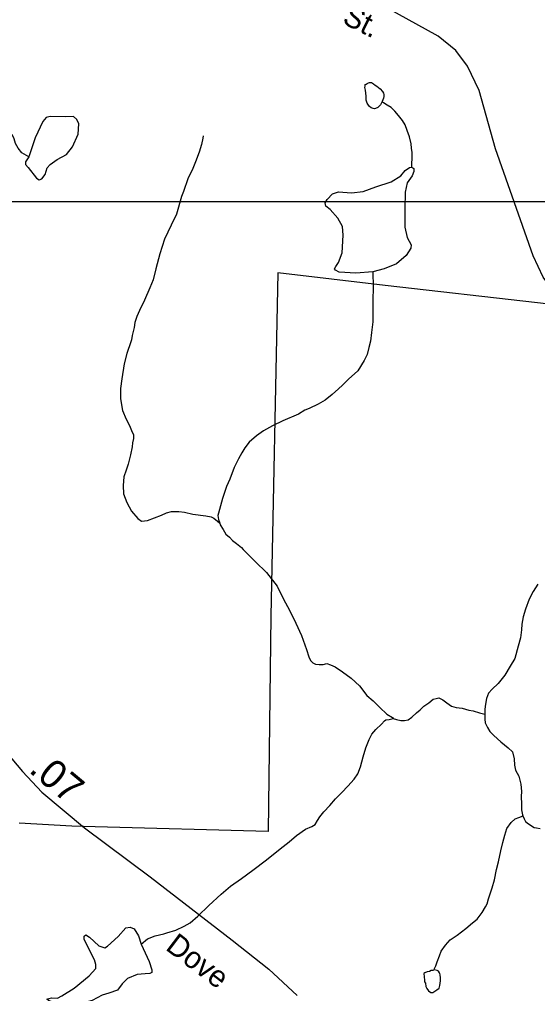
# Model space of a CAD drawing. Extents: x 2056842 to 2160602, y 826753 to 1016856.
# Drawn here: x 2093395 to 2095668, y 855845 to 860118 of the extents above; entities that cross this region are included whole.
import ezdxf

# ---------------------------------------------------------------- set-up
doc = ezdxf.new("R2010")
doc.units = 0
for name, color, linetype in [('Exist Boundary Political City Limit New', 7, 'Continuous'), ('Exist Hydrographic Creek Single Shore', 7, 'Continuous'), ('Exist Hydrographic Misc Water Feature', 7, 'Continuous'), ('Exist Road Secondary Mileage Hundredths English Label', 7, 'Continuous'), ('Exist Road Secondary Type 51 Attributed', 7, 'Continuous'), ('Exist Road Secondary Type 51 Label', 7, 'Continuous'), ('Map Preparation Boundary City Limit Buffer Line', 7, 'Continuous'), ('Scratch_Level_6', 7, 'Continuous')]:
    doc.layers.add(name, color=color, linetype=linetype)

msp = doc.modelspace()

# ---------------------------------------------------------------- linework, layer by layer
at = {"layer": 'Exist Boundary Political City Limit New'}
msp.add_lwpolyline([(2095744.6, 858866.4), (2095668, 858875.1), (2095000, 858950.6), (2094528.2, 859006.6), (2094498.6, 857500), (2094486.6, 856555.6), (2093727.2, 856576.1), (2093623.9, 856579.4), (2093394.1, 856591.5)], dxfattribs=at)
at = {"layer": 'Exist Hydrographic Creek Single Shore'}
for points in [[(2094946.2, 859011.6), (2094947.4, 858943.2), (2094944.9, 858884.9), (2094944.9, 858791.2), (2094939.8, 858744.3), (2094935.5, 858706.7), (2094927.9, 858678.6), (2094919.9, 858648.5), (2094908, 858622.4), (2094880, 858576.3), (2094838.1, 858540.4), (2094812.3, 858514.4), (2094794.2, 858498), (2094766.6, 858472.2), (2094736.6, 858447.9), (2094706.3, 858429.8), (2094666.7, 858411.8), (2094646.8, 858403.5), (2094618.7, 858385.9), (2094550.6, 858357.6), (2094504.9, 858335.3), (2094465.1, 858313), (2094435, 858291.1), (2094403.2, 858263.1), (2094383.1, 858238.9), (2094371.2, 858216.8), (2094355.4, 858190.8), (2094337.6, 858152.9), (2094317.5, 858100.8), (2094303.8, 858068.8), (2094286.1, 858016.7), (2094268.1, 857952.5), (2094266, 857942.6), (2094268.3, 857924.4), (2094274, 857908.5)], [(2094274, 857908.5), (2094276.1, 857900.5), (2094288.6, 857880.8), (2094300.5, 857860.7), (2094316.5, 857846.9), (2094330.2, 857832.7), (2094346.6, 857818.8), (2094368.8, 857800.9), (2094376.8, 857792.8), (2094430.7, 857739.2), (2094478.9, 857691.3), (2094525, 857631.5), (2094551.3, 857577.6), (2094581.4, 857523.6), (2094607.6, 857469.7), (2094631.8, 857415.7), (2094653.8, 857353.9), (2094664.2, 857321.9), (2094672.2, 857306.1), (2094681.9, 857296.1), (2094694.2, 857289.8), (2094710, 857288.2), (2094727.8, 857288.4), (2094743.8, 857292.4), (2094759.8, 857286.4), (2094780.1, 857278.4), (2094812.3, 857256.5), (2094850, 857228.4), (2094886.5, 857194.5), (2094918.5, 857152.7), (2094946.6, 857129), (2094976.7, 857098.9), (2095006.5, 857070.9), (2095031.1, 857055), (2095034.8, 857051.2)], [(2095034.8, 857051.2), (2095048.9, 857047), (2095068.6, 857043.2), (2095084.8, 857043.2), (2095100.8, 857045.2), (2095116.8, 857057.4), (2095136.9, 857075.4), (2095152.9, 857089.6), (2095168.7, 857105.5), (2095190.6, 857119.6), (2095210.7, 857135.7), (2095222.8, 857139.5), (2095234.7, 857141.8), (2095252.3, 857133.8), (2095270.4, 857119.7), (2095290.3, 857106.1), (2095310.6, 857099.8), (2095338.2, 857096), (2095366.7, 857088.1), (2095386.4, 857084.2), (2095412.9, 857076.2), (2095436.5, 857070.2)], [(2093928.2, 856061.2), (2093956.2, 856083.8), (2093990, 856098.1), (2094027.8, 856106.2), (2094041.7, 856110.1), (2094081.5, 856122.4), (2094117.6, 856140.4), (2094143.8, 856154.3), (2094177.2, 856184.6), (2094225.4, 856230.8), (2094279.2, 856280.7), (2094321.4, 856314.9), (2094369.2, 856349), (2094419, 856385.3), (2094478.9, 856431.4), (2094538.7, 856479.5), (2094578.5, 856509.6), (2094610.5, 856538), (2094650.5, 856566.1), (2094678, 856578.1), (2094692.5, 856586.1), (2094702.2, 856604.1), (2094712.2, 856620), (2094729.9, 856642.1), (2094756.1, 856670.1), (2094782.1, 856698.3), (2094809.8, 856726.5), (2094835.7, 856754.7), (2094863.6, 856784.5), (2094879.5, 856808.5), (2094891.4, 856838.7), (2094903.3, 856882.8), (2094915.2, 856922.8), (2094928.8, 856958.8), (2094940.9, 856983), (2094959.1, 857002.9), (2094983.1, 857026.9), (2094996.8, 857041.1), (2095002.6, 857045.1), (2095016.5, 857047), (2095034.8, 857051.2)], [(2095436.5, 857070.2), (2095436.7, 857048.2), (2095438.7, 857032.5), (2095449, 857012.3), (2095458.6, 856994.6), (2095476.9, 856976.4), (2095507.2, 856948.7), (2095539, 856922.8), (2095558.9, 856904.8), (2095565.4, 856874.6), (2095567.1, 856846.7), (2095571.6, 856824.9), (2095585.5, 856798.9), (2095595.6, 856762.9), (2095597.4, 856730.9), (2095596, 856708.8), (2095598, 856674.8), (2095597.8, 856651), (2095601.7, 856628.8), (2095604, 856624.8)], [(2095604, 856624.8), (2095609.7, 856611), (2095615.9, 856599.1), (2095628.2, 856589.1), (2095654, 856573), (2095663.9, 856571.1), (2095680.3, 856569.1)]]:
    msp.add_lwpolyline(points, dxfattribs=at)
at = {"layer": 'Exist Hydrographic Misc Water Feature'}
for points in [[(2094986.4, 859758.8), (2094978.4, 859744.6), (2094972.4, 859736.5), (2094966.7, 859732.6), (2094956.6, 859728.4), (2094952.5, 859726.6), (2094946.4, 859728.3), (2094938.6, 859730.3), (2094930.8, 859736.4), (2094926.7, 859742.3), (2094920.4, 859750.5), (2094916.2, 859764.5), (2094916.2, 859782.4), (2094912.6, 859808.5), (2094910.3, 859820.2), (2094912.1, 859826.4), (2094912.4, 859832.5), (2094916.5, 859834.3), (2094920.1, 859838.2), (2094926.1, 859840.5), (2094930.2, 859842.4), (2094936.1, 859842.3), (2094940.2, 859842.4), (2094948.2, 859836.4), (2094956.2, 859830.3), (2094962.4, 859826.5), (2094970.2, 859820.4), (2094978.2, 859814.4), (2094988, 859802.8), (2094992.3, 859794.8), (2094994.4, 859788.8), (2094994.2, 859780.7), (2094992.3, 859772.5), (2094986.4, 859758.8)], [(2095117.1, 859469.7), (2095117.4, 859525.1), (2095117.4, 859535.2), (2095114.7, 859553.1), (2095113.1, 859572.8), (2095106.9, 859602.9), (2095096.7, 859630.9), (2095087.1, 859656.7), (2095076.4, 859674.9), (2095058.4, 859696.8), (2095042.6, 859716.6), (2095026.6, 859732.8), (2095008.7, 859742.8), (2094992.5, 859752.6), (2094986.4, 859758.8)], [(2093436.3, 859516), (2093421.1, 859493.2), (2093421.1, 859481.8), (2093432.5, 859469.2), (2093469.3, 859422.3), (2093481.9, 859414.7), (2093493.3, 859418.5), (2093507.2, 859438.7), (2093516.1, 859467.9), (2093530, 859481.8), (2093560.4, 859503.4), (2093600.9, 859526.2), (2093627.5, 859559.1), (2093652.9, 859614.8), (2093655.4, 859660.5), (2093646.5, 859679.5), (2093632.6, 859692.1), (2093597.1, 859690.9), (2093530, 859693.4), (2093512.3, 859688.3), (2093497.1, 859670.6), (2093464.2, 859599.6), (2093436.3, 859516)], [(2093436.3, 859516), (2093405.4, 859533.8), (2093389.2, 859553.7), (2093377.3, 859573.8), (2093371.2, 859595.4), (2093365, 859607.7), (2093355, 859621.8), (2093345.1, 859633.4), (2093320.9, 859649.2), (2093303.1, 859657.2), (2093283.2, 859659.4), (2093269.3, 859657.1), (2093259.2, 859653.3), (2093231.1, 859645), (2093197.1, 859633.1), (2093152.5, 859618)], [(2094201, 859608), (2094199, 859598.2), (2094193.4, 859570.2), (2094183, 859536), (2094167.6, 859494.2), (2094155.3, 859464), (2094133.6, 859419.8), (2094114.1, 859363.9), (2094106.1, 859342), (2094083.7, 859263.8), (2094060.4, 859215.8), (2094030.6, 859153.8), (2094010.5, 859089.5), (2093992.7, 859023.6), (2093980.8, 858975.5), (2093967.1, 858941.4), (2093943.3, 858887.5), (2093921.1, 858841.3), (2093909.6, 858815.5), (2093901.4, 858789.5), (2093897.8, 858767.4), (2093889.6, 858731.3), (2093885.9, 858713.2), (2093883.8, 858703.3), (2093866, 858653.3), (2093854.1, 858607.2), (2093844.4, 858541.3), (2093838.7, 858499.2), (2093838.7, 858453.3), (2093846.5, 858403.4), (2093862.7, 858365.3), (2093877, 858337.2), (2093887.1, 858315.3), (2093895.3, 858295.4), (2093895.1, 858279.2), (2093891.4, 858261.5), (2093889.1, 858243.6), (2093881.4, 858207.5), (2093871.3, 858167.2), (2093863.7, 858141.2), (2093853.5, 858111.4), (2093849.8, 858073.5), (2093851.8, 858037.5), (2093866, 857999.2), (2093885.9, 857961.3), (2093914.2, 857929.4), (2093930.6, 857917.6), (2093956.4, 857919.8), (2093988, 857931.6), (2094018.1, 857943.7), (2094040.3, 857953.7), (2094062, 857960.2), (2094094.4, 857960.1), (2094118.4, 857956.1), (2094156.1, 857948.3), (2094212.1, 857940.2), (2094236.3, 857936.6), (2094248.4, 857930.7), (2094264.4, 857916.5), (2094274, 857908.5)], [(2094946.2, 859011.6), (2094871.5, 859006), (2094798, 859009.8), (2094781.6, 859018.7), (2094777.8, 859025), (2094782.8, 859033.9), (2094794.2, 859051.7), (2094810.7, 859094.7), (2094815.7, 859172), (2094811.9, 859210), (2094791.7, 859246.8), (2094758.8, 859284.8), (2094739.8, 859298.7), (2094736, 859313.9), (2094744.8, 859329.1), (2094768.9, 859353.2), (2094795.5, 859362), (2094851.2, 859358.2), (2094903.1, 859363.3), (2094958.8, 859383.6), (2095025.9, 859406.4), (2095069, 859431.7), (2095086.7, 859455.8), (2095107, 859468.5), (2095117.1, 859469.7)], [(2095117.1, 859469.7), (2095124.7, 859464.7), (2095126, 859452), (2095118.4, 859433), (2095096.8, 859401.3), (2095086.7, 859360.8), (2095085.4, 859287.3), (2095085.4, 859207.5), (2095096.8, 859161.9), (2095113.3, 859130.2), (2095112, 859115), (2095091.8, 859082.1), (2095048.7, 859046.6), (2094995.5, 859023.8), (2094946.2, 859011.6)], [(2095669.2, 857641.1), (2095648.9, 857608.9), (2095631.1, 857575.1), (2095615.1, 857530.8), (2095605.2, 857497), (2095599.5, 857464.7), (2095597.6, 857440.6), (2095593.7, 857404.6), (2095583.5, 857368.8), (2095568.1, 857314.8), (2095548, 857280.5), (2095524.4, 857240.7), (2095496.1, 857204.4), (2095468.5, 857180.6), (2095452.7, 857162.3), (2095444.5, 857138.4), (2095440.4, 857114.2), (2095436.3, 857092.5), (2095436.5, 857070.2)], [(2095214.2, 855947.9), (2095216, 855953.7), (2095222.4, 855965.7), (2095227.9, 855983.9), (2095238.2, 856010), (2095245.8, 856029.9), (2095263.8, 856056), (2095285.5, 856079.9), (2095315.7, 856100.1), (2095353.4, 856130.4), (2095383.4, 856154.3), (2095403.5, 856170.4), (2095425, 856200.4), (2095439.3, 856224.6), (2095447.1, 856238.4), (2095452.9, 856260.6), (2095462.9, 856290.8), (2095468.9, 856308.5), (2095478.9, 856342.7), (2095488.8, 856388.7), (2095496.5, 856422.8), (2095506.6, 856470.8), (2095516.4, 856506.7), (2095524.2, 856538.7), (2095533.9, 856568.5), (2095552.3, 856594.9), (2095570, 856610.9), (2095585.7, 856617.1), (2095597.8, 856620.9), (2095604, 856624.8)], [(2093515.4, 855819.3), (2093535.7, 855825.6), (2093561, 855824.3), (2093581.2, 855834.5), (2093634.4, 855867.4), (2093700.3, 855921.9), (2093729.4, 855954.8), (2093730.6, 855972.5), (2093724.3, 855992.8), (2093678.7, 856081.5), (2093678.7, 856096.7), (2093686.3, 856101.8), (2093701.5, 856091.6), (2093743.3, 856053.6), (2093769.9, 856044.8), (2093781.3, 856052.4), (2093828.1, 856094.2), (2093861.1, 856132.2), (2093880.1, 856136), (2093897.8, 856128.4), (2093916.8, 856098), (2093928.2, 856061.2)], [(2093928.2, 856061.2), (2093963.6, 855985.2), (2093976.3, 855948.5), (2093975, 855937.1), (2093966.2, 855932), (2093945.9, 855930.7), (2093911.7, 855928.2), (2093868.7, 855910.5), (2093845.9, 855886.4), (2093824.3, 855859.8), (2093787.6, 855845.9), (2093757.2, 855837), (2093714.2, 855814.2), (2093667.3, 855800.2), (2093615.4, 855796.4), (2093553.4, 855801.5), (2093521.7, 855814.2), (2093515.4, 855819.3)], [(2095214.2, 855947.9), (2095208.4, 855945.9), (2095202.1, 855945.7), (2095194.1, 855941.6), (2095184.5, 855939.8), (2095174.4, 855935.6), (2095169.9, 855931.8), (2095170.1, 855917.6), (2095172.4, 855903.5), (2095172.4, 855895.8), (2095176.1, 855889.5), (2095178.5, 855875.8), (2095182.4, 855865.9), (2095190.4, 855855.7), (2095200.5, 855849.7), (2095208.4, 855849.7), (2095226.5, 855860), (2095236.1, 855867.9), (2095240.2, 855879.8), (2095242.3, 855899.8), (2095242.3, 855914), (2095240.4, 855926), (2095240, 855931.8), (2095238.2, 855935.7), (2095234.1, 855942), (2095227.9, 855945.8), (2095214.2, 855947.9)]]:
    msp.add_lwpolyline(points, dxfattribs=at)
at = {"layer": 'Exist Road Secondary Type 51 Attributed'}
for points in [[(2096292.4, 858449.9), (2096015.1, 858656.7), (2095761, 858892.7), (2095692.5, 858988.3), (2095649.6, 859080.7), (2095484.5, 859551.4), (2095411.8, 859807), (2095360.9, 859914.1), (2095309, 859982.7), (2095232.1, 860045), (2095049.4, 860146.8), (2094696.3, 860342.2), (2094155.3, 860601), (2093820.9, 860794.2), (2093645.4, 860909.6), (2093560.2, 860999), (2093425.2, 861100.8), (2093248.7, 861213), (2093084.6, 861298.2), (2092907, 861367.9), (2092581, 861453.1), (2092455.8, 861485.8)], [(2092249.2, 859809.6), (2092322.9, 859782.6), (2092428.8, 859732.7), (2092501.5, 859677.7), (2092577.3, 859593.5), (2092660.9, 859419.4), (2092699.3, 859290.6), (2092735.7, 859150.3), (2092812.5, 858832.3), (2092870.7, 858605.7), (2093017.1, 857989.5), (2093192.6, 857265.2), (2093244.5, 857069.9), (2093315.1, 856930.6), (2093407.6, 856819.4), (2093492.7, 856728), (2093679.6, 856572.1), (2093968.3, 856355.9), (2094328.7, 856078.5), (2094488.6, 855951.7), (2094613.2, 855835.3)]]:
    msp.add_lwpolyline(points, dxfattribs=at)
at = {"layer": 'Map Preparation Boundary City Limit Buffer Line'}
msp.add_lwpolyline([(2095744.6, 858866.4), (2095668, 858875.1), (2095000, 858950.6), (2094528.2, 859006.6), (2094498.6, 857500), (2094486.6, 856555.6), (2093727.2, 856576.1), (2093623.9, 856579.4), (2093394.1, 856591.5)], dxfattribs=at)
at = {"layer": 'Scratch_Level_6'}
msp.add_lwpolyline([(2086659.3, 866617.9), (2097771.9, 866617.9), (2097771.9, 859318.2), (2086659.3, 859318.2)], close=True, dxfattribs=at)

# ---------------------------------------------------------------- texts
at = {"layer": 'Exist Road Secondary Mileage Hundredths English Label'}
msp.add_text('.07', height=125, rotation=320.175, dxfattribs=at).set_placement((2093431.4, 856819.1))
at = {"layer": 'Exist Road Secondary Type 51 Label'}
for s, rotation, p in [('St.', 333.6233, (2094806.8, 860103.6)), ('Dove', 322.7687, (2094031.2, 856039.9))]:
    msp.add_text(s, height=95, rotation=rotation, dxfattribs=at).set_placement(p)

doc.saveas('drawing.dxf')
